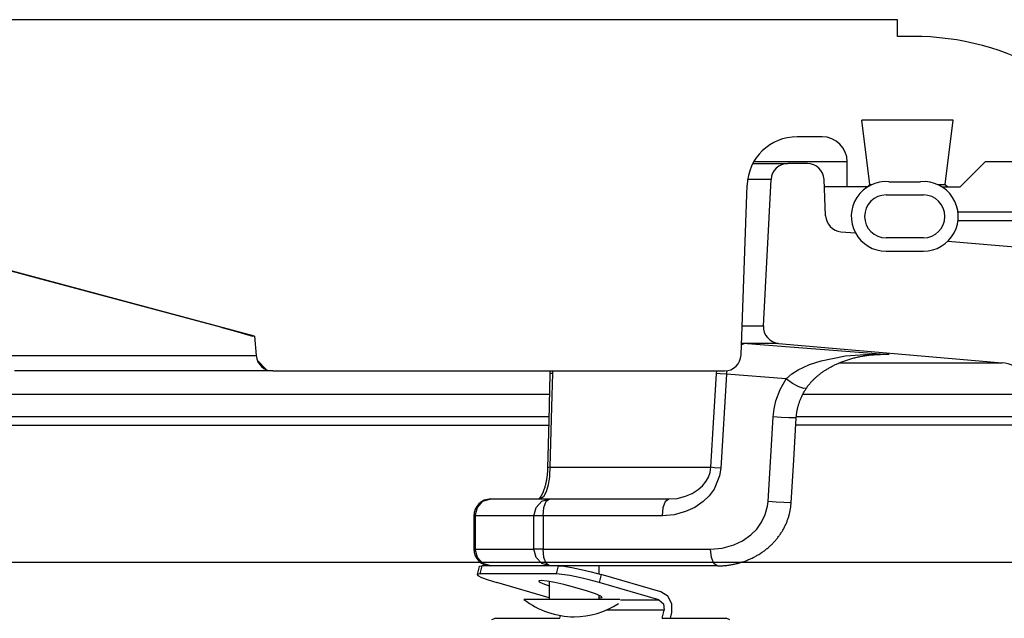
# Model space of a CAD drawing. Extents: x -285 to 5863, y 308 to 3178.
# Tile 322 of 622: x 1638.34 to 1642.02, y 983.81 to 986.04. Entities that reach past the tile are written whole.
import ezdxf

# ---------------------------------------------------------------- set-up
doc = ezdxf.new("R2010")
doc.units = 0
doc.header["$MEASUREMENT"] = 0
doc.layers.add('FREEZE-LINES', color=8, linetype='CONTINUOUS', plot=False)
doc.layers.add('SPILL-BUCKET', color=1, linetype='CONTINUOUS')

msp = doc.modelspace()

# ---------------------------------------------------------------- linework, layer by layer
at = {"layer": 'FREEZE-LINES', "linetype": 'Continuous'}
msp.add_line((1931.90631, 984.01471), (1465.74807, 984.01471), dxfattribs=at)
at = {"layer": 'SPILL-BUCKET', "linetype": 'Continuous'}
for p, q in [((1641.61772, 986.04108), (1637.43308, 986.04108)), ((1641.61772, 985.97862), (1641.61772, 986.04108)), ((1641.67622, 985.97862), (1641.61772, 985.97862)), ((1641.82628, 985.66634), (1641.48512, 985.66634)), ((1641.5147, 985.42541), (1641.48512, 985.66634)), ((1641.7967, 985.42541), (1641.82628, 985.66634)), ((1641.33667, 985.60388), (1641.24366, 985.60388)), ((1641.36572, 985.51019), (1641.0814, 985.51019)), ((1641.4016, 985.51019), (1641.36572, 985.51019)), ((1641.42316, 985.51019), (1641.4016, 985.51019)), ((1641.43035, 985.51019), (1641.42316, 985.51019)), ((1641.43035, 985.41651), (1641.43035, 985.51019)), ((1641.85194, 985.41651), (1641.94562, 985.51019)), ((1642.07054, 985.51019), (1641.94562, 985.51019)), ((1641.03429, 984.78975), (1641.05641, 985.42305)), ((1641.50602, 985.41651), (1641.34513, 985.41651)), ((1641.5058, 985.41651), (1641.5147, 985.42541)), ((1641.5147, 985.42541), (1641.52274, 985.42541)), ((1641.5859, 985.43606), (1641.70451, 985.43606)), ((1641.76767, 985.42541), (1641.78943, 985.42541)), ((1641.78439, 985.41651), (1641.85194, 985.41651)), ((1641.78943, 985.42541), (1641.7967, 985.42541)), ((1641.7967, 985.42541), (1641.80559, 985.41651)), ((1641.57525, 985.38653), (1641.71516, 985.38653)), ((1639.21735, 984.85952), (1637.60484, 985.29159)), ((1638.40586, 985.07595), (1637.71609, 985.26012)), ((1641.71516, 985.22664), (1641.57525, 985.22664)), ((1641.57525, 985.17667), (1641.71516, 985.17667)), ((1639.09556, 984.89151), (1638.40586, 985.07595)), ((1639.09556, 984.89151), (1639.13352, 984.88129)), ((1639.13352, 984.88129), (1639.16746, 984.872)), ((1639.16746, 984.872), (1639.19289, 984.86483)), ((1639.19289, 984.86483), (1639.20675, 984.8606)), ((1639.20675, 984.8606), (1639.20883, 984.85952)), ((1639.2088, 984.85981), (1639.20883, 984.85952)), ((1639.21522, 984.85952), (1639.20883, 984.85952)), ((1639.21735, 984.85952), (1639.21522, 984.85952)), ((1639.21735, 984.85952), (1639.22374, 984.78649)), ((1638.27551, 984.78649), (1638.41022, 984.78649)), ((1638.41022, 984.78649), (1638.53584, 984.78649)), ((1638.53584, 984.78649), (1638.65195, 984.78649)), ((1638.65195, 984.78649), (1638.75818, 984.78649)), ((1638.75818, 984.78649), (1638.85418, 984.78649)), ((1638.85418, 984.78649), (1638.93964, 984.78649)), ((1638.93964, 984.78649), (1639.01427, 984.78649)), ((1639.01427, 984.78649), (1639.07784, 984.78649)), ((1639.07784, 984.78649), (1639.13014, 984.78649)), ((1639.13014, 984.78649), (1639.17099, 984.78649)), ((1639.17099, 984.78649), (1639.20027, 984.78649)), ((1639.20027, 984.78649), (1639.21787, 984.78649)), ((1639.21787, 984.78649), (1639.22374, 984.78649)), ((1639.22836, 984.76779), (1639.26182, 984.73433)), ((1638.45839, 984.72948), (1638.32135, 984.72948)), ((1638.58618, 984.72948), (1638.45839, 984.72948)), ((1638.70429, 984.72948), (1638.58618, 984.72948)), ((1638.81236, 984.72948), (1638.70429, 984.72948)), ((1638.91002, 984.72948), (1638.81236, 984.72948)), ((1638.99695, 984.72948), (1638.91002, 984.72948)), ((1639.07287, 984.72948), (1638.99695, 984.72948)), ((1639.13754, 984.72948), (1639.07287, 984.72948)), ((1639.19074, 984.72948), (1639.13754, 984.72948)), ((1639.2323, 984.72948), (1639.19074, 984.72948)), ((1639.26208, 984.72948), (1639.2323, 984.72948)), ((1639.27999, 984.72948), (1639.26208, 984.72948)), ((1639.28596, 984.72948), (1639.27999, 984.72948)), ((1639.28596, 984.72948), (1640.97187, 984.72948))]:
    msp.add_line(p, q, dxfattribs=at)
at = {"layer": 'SPILL-BUCKET', "color": 7}
for p, q in [((1641.07806, 985.50395), (1641.20857, 985.50395)), ((1641.14619, 985.44476), (1641.05844, 985.44476)), ((1641.0381, 984.89796), (1641.11754, 984.89796)), ((1641.17446, 984.83247), (1641.03579, 984.83247)), ((1641.40063, 984.75944), (1642.00923, 984.75944)), ((1642.12307, 984.64154), (1641.26426, 984.64154)), ((1642.46045, 984.52649), (1641.23842, 984.52649)), ((1642.12746, 984.55771), (1641.24026, 984.55771))]:
    msp.add_line(p, q, dxfattribs=at)
at = {"layer": 'SPILL-BUCKET', "color": 1, "linetype": 'Continuous'}
for p, q in [((1641.28158, 985.50395), (1641.20857, 985.50395)), ((1641.11754, 984.89796), (1641.14619, 985.44476)), ((1641.34989, 985.30884), (1641.34398, 985.44421)), ((1641.40685, 985.24934), (1641.46108, 985.2446)), ((1641.80666, 985.21436), (1642.51518, 985.15238)), ((1641.17446, 984.83247), (1642.00921, 984.75944))]:
    msp.add_line(p, q, dxfattribs=at)
at = {"layer": 'SPILL-BUCKET', "color": 7, "linetype": 'Continuous'}
for p, q in [((1642.25138, 985.32282), (1641.84405, 985.32282)), ((1641.8442, 985.29159), (1642.25138, 985.29159)), ((1640.31879, 984.64154), (1629.12058, 984.64154)), ((1628.96024, 984.52649), (1640.31638, 984.52649)), ((1640.3167, 984.55771), (1629.11619, 984.55771))]:
    msp.add_line(p, q, dxfattribs=at)
at = {"layer": 'SPILL-BUCKET', "color": 8, "linetype": 'Continuous'}
for p, q in [((1641.045, 984.83106), (1641.0356, 984.82706)), ((1641.05757, 984.83247), (1641.045, 984.83106)), ((1641.05757, 984.83247), (1641.21595, 984.82001)), ((1641.21595, 984.82001), (1641.58732, 984.79027)), ((1641.33373, 984.76771), (1641.42394, 984.78597)), ((1641.42394, 984.78597), (1641.51461, 984.79248)), ((1641.46317, 984.77993), (1641.46712, 984.78084)), ((1641.46712, 984.78084), (1641.47114, 984.78173)), ((1641.47114, 984.78173), (1641.47516, 984.78258)), ((1641.47516, 984.78258), (1641.47925, 984.7834)), ((1641.47925, 984.7834), (1641.48336, 984.78418)), ((1641.48336, 984.78418), (1641.48754, 984.78493)), ((1641.48754, 984.78493), (1641.49172, 984.78564)), ((1641.49172, 984.78564), (1641.49598, 984.78633)), ((1641.49598, 984.78633), (1641.50024, 984.78696)), ((1641.50024, 984.78696), (1641.50428, 984.78752)), ((1641.50428, 984.78752), (1641.50832, 984.78804)), ((1641.50832, 984.78804), (1641.51251, 984.78855)), ((1641.51251, 984.78855), (1641.5167, 984.789)), ((1641.51461, 984.79248), (1641.58675, 984.79031)), ((1641.5167, 984.789), (1641.52091, 984.78942)), ((1641.52091, 984.78942), (1641.52512, 984.78979)), ((1641.52512, 984.78979), (1641.52934, 984.79012)), ((1641.52934, 984.79012), (1641.53356, 984.79041)), ((1641.56155, 984.79027), (1641.53176, 984.79027)), ((1641.53356, 984.79041), (1641.53779, 984.79065)), ((1641.53779, 984.79065), (1641.54201, 984.79085)), ((1641.54201, 984.79085), (1641.54625, 984.79102)), ((1641.54625, 984.79102), (1641.55048, 984.79113)), ((1641.55048, 984.79113), (1641.55269, 984.79116)), ((1641.55269, 984.79116), (1641.55489, 984.79118)), ((1641.58689, 984.7903), (1641.55494, 984.79026)), ((1641.58732, 984.79027), (1641.56155, 984.79027)), ((1641.58675, 984.79031), (1641.58732, 984.79027)), ((1641.58732, 984.79027), (1641.58689, 984.7903)), ((1641.24737, 984.73311), (1641.29001, 984.7531)), ((1641.29001, 984.7531), (1641.33373, 984.76771)), ((1641.36779, 984.74353), (1641.37085, 984.7452)), ((1641.37085, 984.7452), (1641.37392, 984.74682)), ((1641.37392, 984.74682), (1641.37706, 984.74845)), ((1641.37706, 984.74845), (1641.3802, 984.75004)), ((1641.3802, 984.75004), (1641.38343, 984.75163)), ((1641.38343, 984.75163), (1641.38667, 984.75319)), ((1641.38667, 984.75319), (1641.38998, 984.75474)), ((1641.38998, 984.75474), (1641.3933, 984.75625)), ((1641.3933, 984.75625), (1641.3967, 984.75776)), ((1641.3967, 984.75776), (1641.4001, 984.75922)), ((1641.4001, 984.75922), (1641.4036, 984.76069)), ((1641.4036, 984.76069), (1641.40709, 984.76212)), ((1641.40709, 984.76212), (1641.41082, 984.76359)), ((1641.41082, 984.76359), (1641.41454, 984.76503)), ((1641.41454, 984.76503), (1641.41813, 984.76636)), ((1641.41813, 984.76636), (1641.42171, 984.76766)), ((1641.42171, 984.76766), (1641.42535, 984.76894)), ((1641.42535, 984.76894), (1641.42899, 984.77018)), ((1641.42899, 984.77018), (1641.43268, 984.77139)), ((1641.43268, 984.77139), (1641.43637, 984.77257)), ((1641.43637, 984.77257), (1641.44012, 984.77372)), ((1641.44012, 984.77372), (1641.44386, 984.77483)), ((1641.44386, 984.77483), (1641.44767, 984.77592)), ((1641.44767, 984.77592), (1641.45148, 984.77697)), ((1641.45148, 984.77697), (1641.45536, 984.77799)), ((1641.45536, 984.77799), (1641.45923, 984.77897)), ((1641.45923, 984.77897), (1641.46317, 984.77993)), ((1640.32071, 984.71857), (1640.31634, 984.54323)), ((1640.32072, 984.71867), (1640.32071, 984.71857)), ((1640.32077, 984.72087), (1640.32072, 984.71876)), ((1640.323, 984.71952), (1640.32072, 984.71857)), ((1640.32072, 984.71876), (1640.32072, 984.71867)), ((1640.32073, 984.72948), (1640.32077, 984.72717)), ((1640.32077, 984.72717), (1640.32079, 984.72507)), ((1640.32078, 984.72297), (1640.32077, 984.72087)), ((1640.32079, 984.72507), (1640.32078, 984.72297)), ((1640.32963, 984.72028), (1640.323, 984.71952)), ((1640.32963, 984.72028), (1640.32649, 984.59563)), ((1640.32972, 984.72946), (1640.32963, 984.72028)), ((1640.92925, 984.49424), (1640.94287, 984.72028)), ((1640.94287, 984.72028), (1640.9438, 984.72927)), ((1640.95612, 984.71884), (1640.94287, 984.72028)), ((1640.97946, 984.71701), (1640.95612, 984.71884)), ((1640.97946, 984.71701), (1640.95829, 984.36633)), ((1640.97998, 984.72394), (1640.97946, 984.71701)), ((1641.20207, 984.6996), (1640.97946, 984.71701)), ((1640.9808, 984.73012), (1640.97998, 984.72394)), ((1641.20207, 984.6996), (1641.22371, 984.71804)), ((1641.22371, 984.71804), (1641.24737, 984.73311)), ((1641.31466, 984.7065), (1641.31654, 984.70814)), ((1641.31654, 984.70814), (1641.31842, 984.70976)), ((1641.31842, 984.70976), (1641.32038, 984.71141)), ((1641.32038, 984.71141), (1641.32234, 984.71303)), ((1641.32234, 984.71303), (1641.32453, 984.71481)), ((1641.32453, 984.71481), (1641.32672, 984.71655)), ((1641.32672, 984.71655), (1641.32898, 984.7183)), ((1641.32898, 984.7183), (1641.33125, 984.72003)), ((1641.33125, 984.72003), (1641.33361, 984.72179)), ((1641.33361, 984.72179), (1641.33598, 984.72351)), ((1641.33598, 984.72351), (1641.33845, 984.72526)), ((1641.33845, 984.72526), (1641.34092, 984.72698)), ((1641.34092, 984.72698), (1641.34352, 984.72875)), ((1641.34352, 984.72875), (1641.34612, 984.73048)), ((1641.34612, 984.73048), (1641.34886, 984.73226)), ((1641.34886, 984.73226), (1641.35161, 984.734)), ((1641.35161, 984.734), (1641.35452, 984.73581)), ((1641.35452, 984.73581), (1641.35744, 984.73758)), ((1641.35744, 984.73758), (1641.35998, 984.73908)), ((1641.35998, 984.73908), (1641.36251, 984.74056)), ((1641.36251, 984.74056), (1641.36515, 984.74206)), ((1641.36515, 984.74206), (1641.36779, 984.74353)), ((1641.17965, 984.65956), (1641.20207, 984.6996)), ((1641.22608, 984.68297), (1641.20207, 984.6996)), ((1641.25007, 984.67), (1641.22608, 984.68297)), ((1641.28153, 984.67018), (1641.28273, 984.67185)), ((1641.28273, 984.67185), (1641.28396, 984.67351)), ((1641.28396, 984.67351), (1641.2852, 984.67516)), ((1641.2852, 984.67516), (1641.28648, 984.67682)), ((1641.28648, 984.67682), (1641.28777, 984.67846)), ((1641.28777, 984.67846), (1641.28911, 984.68013)), ((1641.28911, 984.68013), (1641.29046, 984.68177)), ((1641.29046, 984.68177), (1641.29188, 984.68346)), ((1641.29188, 984.68346), (1641.2933, 984.68511)), ((1641.2933, 984.68511), (1641.29479, 984.68681)), ((1641.29479, 984.68681), (1641.29629, 984.68848)), ((1641.29629, 984.68848), (1641.29788, 984.6902)), ((1641.29788, 984.6902), (1641.29947, 984.69189)), ((1641.29947, 984.69189), (1641.30116, 984.69365)), ((1641.30116, 984.69365), (1641.30286, 984.69538)), ((1641.30286, 984.69538), (1641.30467, 984.69719)), ((1641.30467, 984.69719), (1641.30649, 984.69896)), ((1641.30649, 984.69896), (1641.30845, 984.70083)), ((1641.30845, 984.70083), (1641.31041, 984.70266)), ((1641.31041, 984.70266), (1641.31253, 984.7046)), ((1641.31253, 984.7046), (1641.31466, 984.7065)), ((1641.16395, 984.61728), (1641.17965, 984.65956)), ((1641.26875, 984.66355), (1641.25007, 984.67)), ((1641.2595, 984.63173), (1641.26078, 984.63451)), ((1641.26078, 984.63451), (1641.2621, 984.63727)), ((1641.2621, 984.63727), (1641.26347, 984.64003)), ((1641.26347, 984.64003), (1641.26487, 984.64278)), ((1641.26487, 984.64278), (1641.26632, 984.64553)), ((1641.26632, 984.64553), (1641.2678, 984.64825)), ((1641.2678, 984.64825), (1641.26934, 984.65099)), ((1641.278, 984.66505), (1641.26875, 984.66355)), ((1641.26934, 984.65099), (1641.27091, 984.6537)), ((1641.27091, 984.6537), (1641.27253, 984.65641)), ((1641.27253, 984.65641), (1641.27418, 984.6591)), ((1641.27418, 984.6591), (1641.27584, 984.66175)), ((1641.27584, 984.66175), (1641.27755, 984.66436)), ((1641.27755, 984.66436), (1641.27778, 984.6647)), ((1641.27778, 984.6647), (1641.27801, 984.66504)), ((1641.278, 984.66505), (1641.27803, 984.66509)), ((1641.27803, 984.66509), (1641.27806, 984.66513)), ((1641.27806, 984.66513), (1641.27919, 984.66683)), ((1641.27919, 984.66683), (1641.28034, 984.66848)), ((1641.28034, 984.66848), (1641.28153, 984.67018)), ((1641.15724, 984.58762), (1641.16395, 984.61728)), ((1641.24652, 984.595), (1641.24727, 984.59785)), ((1641.24727, 984.59785), (1641.24808, 984.60071)), ((1641.24808, 984.60071), (1641.24892, 984.60356)), ((1641.24892, 984.60356), (1641.2498, 984.60643)), ((1641.2498, 984.60643), (1641.25072, 984.60928)), ((1641.25072, 984.60928), (1641.25168, 984.61212)), ((1641.25168, 984.61212), (1641.25268, 984.61496)), ((1641.25268, 984.61496), (1641.25372, 984.61778)), ((1641.25372, 984.61778), (1641.25479, 984.62058)), ((1641.25479, 984.62058), (1641.25591, 984.62337)), ((1641.25591, 984.62337), (1641.25706, 984.62614)), ((1641.25706, 984.62614), (1641.25826, 984.62895)), ((1641.25826, 984.62895), (1641.2595, 984.63173)), ((1640.32649, 984.59563), (1640.32079, 984.3696)), ((1641.15382, 984.55774), (1641.15724, 984.58762)), ((1641.24031, 984.55753), (1641.24054, 984.56043)), ((1641.24054, 984.56043), (1641.24083, 984.56333)), ((1641.24083, 984.56333), (1641.24114, 984.56622)), ((1641.24114, 984.56622), (1641.2415, 984.56911)), ((1641.2415, 984.56911), (1641.2419, 984.57199)), ((1641.2419, 984.57199), (1641.24234, 984.57487)), ((1641.24234, 984.57487), (1641.24282, 984.57776)), ((1641.24282, 984.57776), (1641.24333, 984.58063)), ((1641.24333, 984.58063), (1641.24389, 984.58352)), ((1641.24389, 984.58352), (1641.24449, 984.58639)), ((1641.24449, 984.58639), (1641.24513, 984.58927)), ((1641.24513, 984.58927), (1641.2458, 984.59214)), ((1641.2458, 984.59214), (1641.24652, 984.595)), ((1640.31634, 984.54323), (1640.31195, 984.36789)), ((1641.135, 984.24141), (1641.15382, 984.55774)), ((1641.18377, 984.55585), (1641.15382, 984.55774)), ((1641.2123, 984.5544), (1641.18377, 984.55585)), ((1641.23267, 984.55374), (1641.2123, 984.5544)), ((1641.23066, 984.39587), (1641.24006, 984.55403)), ((1641.24007, 984.55403), (1641.23267, 984.55374)), ((1641.24009, 984.55403), (1641.24019, 984.55578)), ((1641.24019, 984.55578), (1641.24031, 984.55753)), ((1640.92174, 984.3696), (1640.92925, 984.49424)), ((1641.22124, 984.2377), (1641.23066, 984.39587)), ((1640.3102, 984.34148), (1640.30997, 984.33936)), ((1640.31043, 984.34362), (1640.3102, 984.34148)), ((1640.31064, 984.34576), (1640.31043, 984.34362)), ((1640.31083, 984.34791), (1640.31064, 984.34576)), ((1640.31101, 984.35006), (1640.31083, 984.34791)), ((1640.31118, 984.35222), (1640.31101, 984.35006)), ((1640.31133, 984.35438), (1640.31118, 984.35222)), ((1640.31147, 984.35655), (1640.31133, 984.35438)), ((1640.31159, 984.35874), (1640.31147, 984.35655)), ((1640.3117, 984.36093), (1640.31159, 984.35874)), ((1640.3118, 984.36313), (1640.3117, 984.36093)), ((1640.31187, 984.36534), (1640.3118, 984.36313)), ((1640.31191, 984.36661), (1640.31187, 984.36534)), ((1640.31194, 984.36789), (1640.31191, 984.36661)), ((1640.31421, 984.36883), (1640.31195, 984.36789)), ((1640.32079, 984.3696), (1640.31421, 984.36883)), ((1640.32079, 984.3696), (1640.31917, 984.33891)), ((1640.32079, 984.3696), (1640.44962, 984.3696)), ((1640.44962, 984.3696), (1640.56732, 984.3696)), ((1640.56732, 984.3696), (1640.67362, 984.3696)), ((1640.67362, 984.3696), (1640.76826, 984.3696)), ((1640.76826, 984.3696), (1640.85103, 984.3696)), ((1640.85103, 984.3696), (1640.92174, 984.3696)), ((1640.9124, 984.33299), (1640.91872, 984.35076)), ((1640.91872, 984.35076), (1640.92065, 984.36001)), ((1640.92065, 984.36001), (1640.92174, 984.3696)), ((1640.935, 984.36815), (1640.92174, 984.3696)), ((1640.95829, 984.36633), (1640.935, 984.36815)), ((1640.95829, 984.36633), (1640.95408, 984.33807)), ((1640.3035, 984.30361), (1640.30303, 984.30179)), ((1640.30396, 984.30544), (1640.3035, 984.30361)), ((1640.30441, 984.30731), (1640.30396, 984.30544)), ((1640.30485, 984.30918), (1640.30441, 984.30731)), ((1640.30527, 984.31108), (1640.30485, 984.30918)), ((1640.30568, 984.31297), (1640.30527, 984.31108)), ((1640.30609, 984.31488), (1640.30568, 984.31297)), ((1640.30647, 984.3168), (1640.30609, 984.31488)), ((1640.30685, 984.31874), (1640.30647, 984.3168)), ((1640.30722, 984.32072), (1640.30685, 984.31874)), ((1640.31403, 984.3036), (1640.30694, 984.2782)), ((1640.30757, 984.32273), (1640.30722, 984.32072)), ((1640.30792, 984.32478), (1640.30757, 984.32273)), ((1640.30825, 984.32685), (1640.30792, 984.32478)), ((1640.30858, 984.32893), (1640.30825, 984.32685)), ((1640.30889, 984.33103), (1640.30858, 984.32893)), ((1640.30918, 984.33307), (1640.30889, 984.33103)), ((1640.30945, 984.33512), (1640.30918, 984.33307)), ((1640.30971, 984.33723), (1640.30945, 984.33512)), ((1640.30997, 984.33936), (1640.30971, 984.33723)), ((1640.3187, 984.33411), (1640.31403, 984.3036)), ((1640.31917, 984.33891), (1640.3187, 984.33411)), ((1640.88992, 984.30021), (1640.90375, 984.31747)), ((1640.90375, 984.31747), (1640.9124, 984.33299)), ((1640.95408, 984.33807), (1640.93325, 984.28813)), ((1640.2901, 984.26707), (1640.28951, 984.26596)), ((1640.2907, 984.26823), (1640.2901, 984.26707)), ((1640.2913, 984.26943), (1640.2907, 984.26823)), ((1640.29189, 984.27065), (1640.2913, 984.26943)), ((1640.29249, 984.27192), (1640.29189, 984.27065)), ((1640.29309, 984.27322), (1640.29249, 984.27192)), ((1640.29369, 984.27457), (1640.29309, 984.27322)), ((1640.29429, 984.27594), (1640.29369, 984.27457)), ((1640.29488, 984.27734), (1640.29429, 984.27594)), ((1640.29547, 984.27878), (1640.29488, 984.27734)), ((1640.29606, 984.28025), (1640.29547, 984.27878)), ((1640.29664, 984.28174), (1640.29606, 984.28025)), ((1640.29722, 984.28327), (1640.29664, 984.28174)), ((1640.30694, 984.2782), (1640.29685, 984.25892)), ((1640.29778, 984.28483), (1640.29722, 984.28327)), ((1640.29835, 984.28642), (1640.29778, 984.28483)), ((1640.2989, 984.28802), (1640.29835, 984.28642)), ((1640.29945, 984.28966), (1640.2989, 984.28802)), ((1640.29999, 984.29132), (1640.29945, 984.28966)), ((1640.30052, 984.29301), (1640.29999, 984.29132)), ((1640.30104, 984.29472), (1640.30052, 984.29301)), ((1640.30155, 984.29646), (1640.30104, 984.29472)), ((1640.30205, 984.29821), (1640.30155, 984.29646)), ((1640.30255, 984.29999), (1640.30205, 984.29821)), ((1640.30303, 984.30179), (1640.30255, 984.29999)), ((1640.8271, 984.26134), (1640.85122, 984.27158)), ((1640.85122, 984.27158), (1640.87433, 984.28625)), ((1640.87433, 984.28625), (1640.88992, 984.30021)), ((1640.93325, 984.28813), (1640.9146, 984.26293)), ((1640.04963, 984.21999), (1640.07075, 984.24285)), ((1640.07075, 984.24285), (1640.09961, 984.25122)), ((1640.09961, 984.25122), (1640.31882, 984.25122)), ((1640.26885, 984.21999), (1640.28997, 984.24285)), ((1640.27934, 984.2514), (1640.27914, 984.2512)), ((1640.27967, 984.25173), (1640.27934, 984.2514)), ((1640.28003, 984.25211), (1640.27967, 984.25173)), ((1640.28041, 984.25251), (1640.28003, 984.25211)), ((1640.28081, 984.25295), (1640.28041, 984.25251)), ((1640.28122, 984.25343), (1640.28081, 984.25295)), ((1640.28166, 984.25395), (1640.28122, 984.25343)), ((1640.28211, 984.2545), (1640.28166, 984.25395)), ((1640.28258, 984.2551), (1640.28211, 984.2545)), ((1640.28306, 984.25572), (1640.28258, 984.2551)), ((1640.28356, 984.25639), (1640.28306, 984.25572)), ((1640.28406, 984.25708), (1640.28356, 984.25639)), ((1640.28456, 984.25779), (1640.28406, 984.25708)), ((1640.29685, 984.25892), (1640.28413, 984.25122)), ((1640.28507, 984.25853), (1640.28456, 984.25779)), ((1640.28558, 984.25931), (1640.28507, 984.25853)), ((1640.28611, 984.26013), (1640.28558, 984.25931)), ((1640.28666, 984.26099), (1640.28611, 984.26013)), ((1640.28721, 984.2619), (1640.28666, 984.26099)), ((1640.28777, 984.26286), (1640.28721, 984.2619)), ((1640.28835, 984.26385), (1640.28777, 984.26286)), ((1640.28893, 984.26488), (1640.28835, 984.26385)), ((1640.28951, 984.26596), (1640.28893, 984.26488)), ((1640.28997, 984.24285), (1640.31882, 984.25122)), ((1640.29812, 984.21999), (1640.30687, 984.24285)), ((1640.30687, 984.24285), (1640.31882, 984.25122)), ((1640.31882, 984.25122), (1640.76431, 984.25122)), ((1640.74361, 984.21999), (1640.75236, 984.24285)), ((1640.75236, 984.24285), (1640.76431, 984.25122)), ((1640.76431, 984.25122), (1640.79569, 984.25365)), ((1640.79569, 984.25365), (1640.8271, 984.26134)), ((1640.89239, 984.24131), (1640.86155, 984.21999)), ((1640.9146, 984.26293), (1640.89239, 984.24131)), ((1641.13305, 984.22409), (1641.135, 984.24141)), ((1641.16496, 984.23952), (1641.135, 984.24141)), ((1641.19348, 984.23807), (1641.16496, 984.23952)), ((1641.21385, 984.23742), (1641.19348, 984.23807)), ((1641.22125, 984.2377), (1641.21385, 984.23742)), ((1641.22056, 984.22893), (1641.22085, 984.23206)), ((1641.22085, 984.23206), (1641.22109, 984.23518)), ((1641.22109, 984.23518), (1641.22116, 984.23644)), ((1641.22116, 984.23644), (1641.22123, 984.2377)), ((1640.0419, 984.18876), (1640.04963, 984.21999)), ((1640.26112, 984.18876), (1640.26885, 984.21999)), ((1640.29492, 984.18876), (1640.29812, 984.21999)), ((1640.74041, 984.18876), (1640.74361, 984.21999)), ((1640.78486, 984.19263), (1640.74041, 984.18876)), ((1640.82696, 984.20394), (1640.78486, 984.19263)), ((1640.86155, 984.21999), (1640.82696, 984.20394)), ((1641.11093, 984.16422), (1641.12471, 984.19299)), ((1641.12471, 984.19299), (1641.13305, 984.22409)), ((1641.21372, 984.19163), (1641.21453, 984.1947)), ((1641.21453, 984.1947), (1641.21529, 984.19779)), ((1641.21529, 984.19779), (1641.21602, 984.20087)), ((1641.21602, 984.20087), (1641.21669, 984.20397)), ((1641.21669, 984.20397), (1641.21733, 984.20708)), ((1641.21733, 984.20708), (1641.21792, 984.21019)), ((1641.21792, 984.21019), (1641.21847, 984.2133)), ((1641.21847, 984.2133), (1641.21897, 984.21642)), ((1641.21897, 984.21642), (1641.21944, 984.21954)), ((1641.21944, 984.21954), (1641.21985, 984.22267)), ((1641.21985, 984.22267), (1641.22022, 984.2258)), ((1641.22022, 984.2258), (1641.22056, 984.22893)), ((1640.03715, 984.18876), (1640.03715, 984.06385)), ((1640.03835, 984.18876), (1640.03715, 984.18876)), ((1640.0419, 984.18876), (1640.03835, 984.18876)), ((1640.0419, 984.18876), (1640.0419, 984.06385)), ((1640.26112, 984.18876), (1640.0419, 984.18876)), ((1640.26112, 984.06385), (1640.26112, 984.18876)), ((1640.27466, 984.18876), (1640.26112, 984.18876)), ((1640.29492, 984.18876), (1640.27466, 984.18876)), ((1640.29492, 984.18876), (1640.29492, 984.06385)), ((1640.74041, 984.18876), (1640.29492, 984.18876)), ((1641.09268, 984.13886), (1641.11093, 984.16422)), ((1641.20074, 984.15561), (1641.20204, 984.15852)), ((1641.20204, 984.15852), (1641.20331, 984.16146)), ((1641.20331, 984.16146), (1641.20454, 984.16441)), ((1641.20454, 984.16441), (1641.20573, 984.16739)), ((1641.20573, 984.16739), (1641.20687, 984.17038)), ((1641.20687, 984.17038), (1641.20798, 984.17339)), ((1641.20798, 984.17339), (1641.20904, 984.1764)), ((1641.20904, 984.1764), (1641.21007, 984.17942)), ((1641.21007, 984.17942), (1641.21104, 984.18246)), ((1641.21104, 984.18246), (1641.21198, 984.18551)), ((1641.21198, 984.18551), (1641.21287, 984.18857)), ((1641.21287, 984.18857), (1641.21372, 984.19163)), ((1641.07085, 984.11705), (1641.09268, 984.13886)), ((1641.17984, 984.11878), (1641.18171, 984.12153)), ((1641.18171, 984.12153), (1641.18351, 984.12426)), ((1641.18351, 984.12426), (1641.18527, 984.12702)), ((1641.18527, 984.12702), (1641.187, 984.1298)), ((1641.187, 984.1298), (1641.1887, 984.1326)), ((1641.1887, 984.1326), (1641.19035, 984.13543)), ((1641.19035, 984.13543), (1641.19196, 984.13827)), ((1641.19196, 984.13827), (1641.19353, 984.14113)), ((1641.19353, 984.14113), (1641.19506, 984.14401)), ((1641.19506, 984.14401), (1641.19655, 984.1469)), ((1641.19655, 984.1469), (1641.19799, 984.1498)), ((1641.19799, 984.1498), (1641.19938, 984.15269)), ((1641.19938, 984.15269), (1641.20074, 984.15561)), ((1641.00708, 984.07956), (1641.03997, 984.09522)), ((1641.03997, 984.09522), (1641.07085, 984.11705)), ((1641.14744, 984.08059), (1641.14986, 984.08296)), ((1641.14986, 984.08296), (1641.15226, 984.08537)), ((1641.15226, 984.08537), (1641.1546, 984.08779)), ((1641.1546, 984.08779), (1641.15692, 984.09025)), ((1641.15692, 984.09025), (1641.15917, 984.09269)), ((1641.15917, 984.09269), (1641.16138, 984.09517)), ((1641.16138, 984.09517), (1641.16359, 984.0977)), ((1641.16359, 984.0977), (1641.16576, 984.10026)), ((1641.16576, 984.10026), (1641.16789, 984.10284)), ((1641.16789, 984.10284), (1641.16998, 984.10544)), ((1641.16998, 984.10544), (1641.17202, 984.10806)), ((1641.17202, 984.10806), (1641.17404, 984.11071)), ((1641.17404, 984.11071), (1641.17601, 984.11337)), ((1641.17601, 984.11337), (1641.17794, 984.11607)), ((1641.17794, 984.11607), (1641.17984, 984.11878)), ((1640.03835, 984.06385), (1640.03715, 984.06385)), ((1640.0419, 984.06385), (1640.03835, 984.06385)), ((1640.0419, 984.06385), (1640.26112, 984.06385)), ((1640.04963, 984.03262), (1640.0419, 984.06385)), ((1640.27466, 984.06385), (1640.26112, 984.06385)), ((1640.26885, 984.03262), (1640.26112, 984.06385)), ((1640.29492, 984.06385), (1640.27466, 984.06385)), ((1640.29492, 984.06385), (1640.92053, 984.06385)), ((1640.29812, 984.03262), (1640.29492, 984.06385)), ((1640.92053, 984.06385), (1640.96381, 984.06763)), ((1640.92373, 984.03262), (1640.92053, 984.06385)), ((1640.96381, 984.06763), (1641.00708, 984.07956)), ((1641.10076, 984.0445), (1641.10376, 984.04637)), ((1641.10376, 984.04637), (1641.10672, 984.04826)), ((1641.10672, 984.04826), (1641.10965, 984.05018)), ((1641.10965, 984.05018), (1641.11255, 984.05214)), ((1641.11255, 984.05214), (1641.11543, 984.05415)), ((1641.11543, 984.05415), (1641.11828, 984.05618)), ((1641.11828, 984.05618), (1641.1211, 984.05825)), ((1641.1211, 984.05825), (1641.12389, 984.06035)), ((1641.12389, 984.06035), (1641.12665, 984.06248)), ((1641.12665, 984.06248), (1641.12937, 984.06464)), ((1641.12937, 984.06464), (1641.13206, 984.06684)), ((1641.13206, 984.06684), (1641.13471, 984.06906)), ((1641.13471, 984.06906), (1641.13734, 984.07131)), ((1641.13734, 984.07131), (1641.13991, 984.07359)), ((1641.13991, 984.07359), (1641.14247, 984.0759)), ((1641.14247, 984.0759), (1641.14497, 984.07823)), ((1641.14497, 984.07823), (1641.14744, 984.08059)), ((1640.07075, 984.00976), (1640.04963, 984.03262)), ((1640.09961, 984.00139), (1640.07075, 984.00976)), ((1640.28997, 984.00976), (1640.26885, 984.03262)), ((1640.31882, 984.00139), (1640.28997, 984.00976)), ((1640.30687, 984.00976), (1640.29812, 984.03262)), ((1640.31882, 984.00139), (1640.30687, 984.00976)), ((1640.93248, 984.00976), (1640.92373, 984.03262)), ((1640.94443, 984.00139), (1640.93248, 984.00976)), ((1641.01002, 984.00838), (1641.01364, 984.00918)), ((1641.01364, 984.00918), (1641.01724, 984.01003)), ((1641.01724, 984.01003), (1641.02082, 984.01093)), ((1641.02082, 984.01093), (1641.0244, 984.01186)), ((1641.0244, 984.01186), (1641.02796, 984.01284)), ((1641.02796, 984.01284), (1641.0315, 984.01387)), ((1641.0315, 984.01387), (1641.03504, 984.01494)), ((1641.03504, 984.01494), (1641.03857, 984.01605)), ((1641.03857, 984.01605), (1641.04205, 984.01719)), ((1641.04205, 984.01719), (1641.04552, 984.01838)), ((1641.04552, 984.01838), (1641.04896, 984.01961)), ((1641.04896, 984.01961), (1641.05238, 984.02087)), ((1641.05238, 984.02087), (1641.05578, 984.02218)), ((1641.05578, 984.02218), (1641.05916, 984.02353)), ((1641.05916, 984.02353), (1641.06251, 984.02492)), ((1641.06251, 984.02492), (1641.06585, 984.02635)), ((1641.06585, 984.02635), (1641.06916, 984.02782)), ((1641.06916, 984.02782), (1641.07245, 984.02933)), ((1641.07245, 984.02933), (1641.07571, 984.03087)), ((1641.07571, 984.03087), (1641.07895, 984.03245)), ((1641.07895, 984.03245), (1641.08215, 984.03406)), ((1641.08215, 984.03406), (1641.08533, 984.03572)), ((1641.08533, 984.03572), (1641.08847, 984.0374)), ((1641.08847, 984.0374), (1641.0916, 984.03913)), ((1641.0916, 984.03913), (1641.09468, 984.04089)), ((1641.09468, 984.04089), (1641.09774, 984.04268)), ((1641.09774, 984.04268), (1641.10076, 984.0445)), ((1640.05602, 983.99908), (1640.04856, 983.96891)), ((1640.05602, 983.99908), (1640.05877, 984.00081)), ((1640.06581, 984.00139), (1640.05834, 983.97122)), ((1640.05877, 984.00081), (1640.06581, 984.00139)), ((1640.35262, 984.00139), (1640.06581, 984.00139)), ((1640.31882, 984.00139), (1640.09961, 984.00139)), ((1640.34515, 983.97122), (1640.35262, 984.00139)), ((1640.35262, 984.00139), (1640.37285, 983.99981)), ((1640.94443, 984.00139), (1640.35262, 984.00139)), ((1640.37285, 983.99981), (1640.40201, 983.99522)), ((1640.40201, 983.99522), (1640.43724, 983.98806)), ((1640.43724, 983.98806), (1640.47511, 983.97905)), ((1640.47511, 983.97905), (1640.5119, 983.96906)), ((1640.50461, 983.97115), (1640.50461, 984.00139)), ((1640.94591, 984.00142), (1640.94833, 984.00143)), ((1640.94833, 984.00143), (1640.95076, 984.00146)), ((1640.95076, 984.00146), (1640.95452, 984.00155)), ((1640.95452, 984.00155), (1640.95828, 984.0017)), ((1640.95828, 984.0017), (1640.96203, 984.00189)), ((1640.96203, 984.00189), (1640.96578, 984.00212)), ((1640.96578, 984.00212), (1640.9695, 984.0024)), ((1640.9695, 984.0024), (1640.97321, 984.00272)), ((1640.97321, 984.00272), (1640.97692, 984.00308)), ((1640.97692, 984.00308), (1640.98062, 984.00349)), ((1640.98062, 984.00349), (1640.98434, 984.00395)), ((1640.98434, 984.00395), (1640.98806, 984.00445)), ((1640.98806, 984.00445), (1640.99175, 984.00499)), ((1640.99175, 984.00499), (1640.99544, 984.00558)), ((1640.99544, 984.00558), (1640.9991, 984.00622)), ((1640.9991, 984.00622), (1641.00276, 984.00689)), ((1641.00276, 984.00689), (1641.00639, 984.00761)), ((1641.00639, 984.00761), (1641.01002, 984.00838)), ((1640.05834, 983.97122), (1640.04902, 983.96964)), ((1640.04902, 983.96964), (1640.05153, 983.96505)), ((1640.05153, 983.96505), (1640.06561, 983.9579)), ((1640.34515, 983.97122), (1640.05834, 983.97122)), ((1640.06561, 983.9579), (1640.0899, 983.94889)), ((1640.0899, 983.94889), (1640.12201, 983.93889)), ((1640.31774, 983.88213), (1640.12201, 983.93889)), ((1640.28919, 983.94686), (1640.27879, 983.94609)), ((1640.27879, 983.94609), (1640.2805, 983.94217)), ((1640.2805, 983.94217), (1640.29409, 983.93564)), ((1640.31031, 983.9444), (1640.28919, 983.94686)), ((1640.29409, 983.93564), (1640.31774, 983.92738)), ((1640.3393, 983.93903), (1640.31031, 983.9444)), ((1640.31774, 983.94317), (1640.31774, 983.87648)), ((1640.37228, 983.93147), (1640.3393, 983.93903)), ((1640.36538, 983.96964), (1640.34515, 983.97122)), ((1640.39454, 983.96505), (1640.36538, 983.96964)), ((1640.42978, 983.9579), (1640.39454, 983.96505)), ((1640.46764, 983.94889), (1640.42978, 983.9579)), ((1640.50443, 983.93889), (1640.46764, 983.94889)), ((1640.5119, 983.96906), (1640.50443, 983.93889)), ((1640.72671, 983.87443), (1640.50443, 983.93889)), ((1640.73485, 983.9044), (1640.5119, 983.96906)), ((1640.40481, 983.92273), (1640.37228, 983.93147)), ((1640.46054, 983.90656), (1640.40481, 983.92273)), ((1640.49127, 983.89677), (1640.46054, 983.90656)), ((1640.76071, 983.88823), (1640.73485, 983.9044)), ((1640.23063, 983.87648), (1640.2238, 983.87648)), ((1640.25061, 983.87648), (1640.23063, 983.87648)), ((1640.2823, 983.87648), (1640.25061, 983.87648)), ((1640.32337, 983.87648), (1640.2823, 983.87648)), ((1640.37085, 983.87648), (1640.32337, 983.87648)), ((1640.42126, 983.87648), (1640.37085, 983.87648)), ((1640.47094, 983.87648), (1640.42126, 983.87648)), ((1640.51626, 983.87648), (1640.47094, 983.87648)), ((1640.51064, 983.88864), (1640.49127, 983.89677)), ((1640.50461, 983.87648), (1640.50461, 983.89155)), ((1640.50461, 983.88242), (1640.51536, 983.88357)), ((1640.51536, 983.88357), (1640.51064, 983.88864)), ((1640.55393, 983.87648), (1640.51626, 983.87648)), ((1640.58119, 983.87648), (1640.55393, 983.87648)), ((1640.58393, 983.87443), (1640.72671, 983.87443)), ((1640.72671, 983.87443), (1640.74423, 983.85988)), ((1640.77565, 983.86023), (1640.76071, 983.88823)), ((1640.74711, 983.83618), (1640.53086, 983.83618)), ((1640.73964, 983.80602), (1640.74711, 983.83618)), ((1640.74423, 983.85988), (1640.74711, 983.83618)), ((1640.77023, 983.80602), (1640.77565, 983.82791)), ((1640.77565, 983.82791), (1640.77565, 983.86023)), ((1640.11821, 983.80602), (1640.10198, 983.80011)), ((1640.11821, 983.80602), (1640.35722, 983.80602)), ((1640.35722, 983.80602), (1640.35968, 983.81593)), ((1640.73964, 983.80602), (1640.97866, 983.80602)), ((1640.99197, 983.80011), (1640.97866, 983.80602))]:
    msp.add_line(p, q, dxfattribs=at)
at = {"layer": 'SPILL-BUCKET', "linetype": 'Continuous'}
for centre, radius, start, end in [((1641.67622, 984.97931), 0.99932, 60, 90), ((1641.24366, 985.41651), 0.18737, 90, 178), ((1641.33667, 985.51019), 0.09369, 0, 90), ((1641.57525, 985.30658), 0.12991, 85.29948, 270), ((1641.71516, 985.30658), 0.12991, 270, 94.70052), ((1641.57525, 985.30658), 0.07995, 90, 270), ((1641.71516, 985.30658), 0.07995, 270, 90), ((1639.28596, 984.79193), 0.06246, 185, 270), ((1640.97187, 984.79193), 0.06246, 270, 358)]:
    msp.add_arc(centre, radius, start, end, dxfattribs=at)
at = {"layer": 'SPILL-BUCKET', "color": 1, "linetype": 'Continuous'}
for centre, radius, start, end in [((1641.20857, 985.44149), 0.06246, 90, 177), ((1641.28158, 985.44149), 0.06246, 2.5, 90), ((1641.41229, 985.31156), 0.06246, 182.5, 265), ((1641.17991, 984.89469), 0.06246, 177, 265), ((1641.99832, 984.635), 0.12491, 3, 85)]:
    msp.add_arc(centre, radius, start, end, dxfattribs=at)
at = {"layer": 'SPILL-BUCKET', "color": 8, "linetype": 'Continuous'}
for centre, radius, start, end in [((1640.09961, 984.18876), 0.06246, 90, 180), ((1640.09961, 984.06385), 0.06246, 180, 270), ((1640.41117, 984.11424), 0.30273, 231.76055, 270.00016), ((1640.41117, 984.11424), 0.30273, 270.00016, 303.15721)]:
    msp.add_arc(centre, radius, start, end, dxfattribs=at)

doc.saveas('drawing.dxf')
